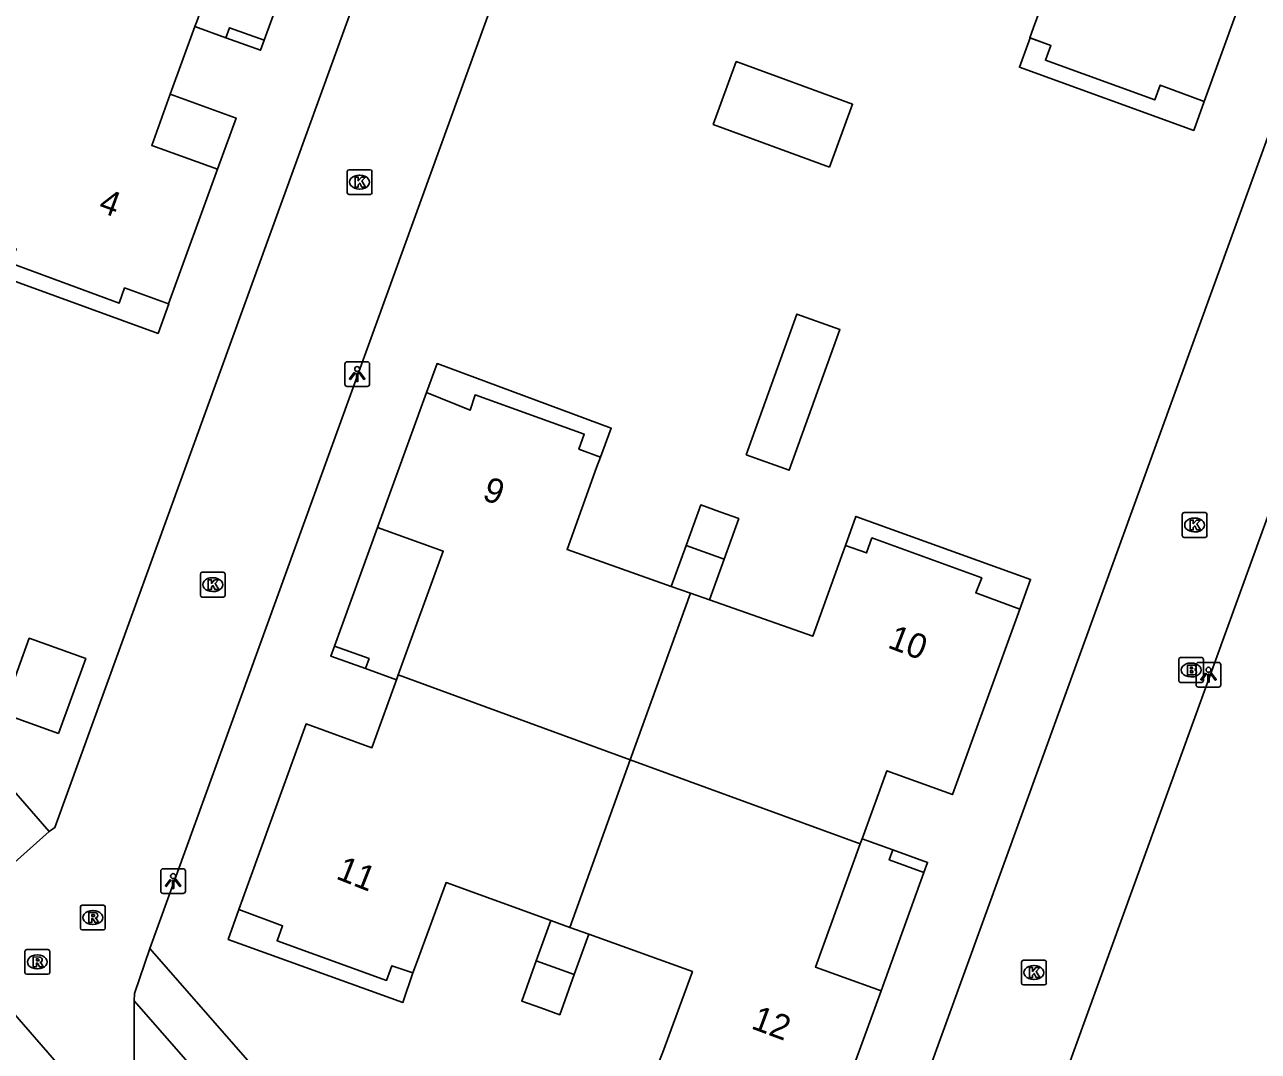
# Model space of a CAD drawing. Extents: x 155888 to 156864, y 383882 to 384671.
# Drawn here: x 156670.41 to 156720.18, y 384108.15 to 384149.59 of the extents above; entities that cross this region are included whole.
import ezdxf

# ---------------------------------------------------------------- set-up
doc = ezdxf.new("R2010")
doc.units = 0
for name, color, linetype in [('IMGEO_Brandkraan', 7, 'Continuous'), ('IMGEO_Kolk', 7, 'Continuous'), ('IMGEO_Lichtpunt', 7, 'Continuous'), ('IMGEO_Pand', 7, 'Continuous'), ('IMGEO_Pand_nummerreeks', 7, 'Continuous'), ('IMGEO_Pand_overbouw', 7, 'Continuous'), ('IMGEO_Rijbaan_lokaal_open', 7, 'Continuous'), ('IMGEO_Rioolput', 7, 'Continuous'), ('IMGEO_Voetpad_open', 7, 'Continuous')]:
    doc.layers.add(name, color=color, linetype=linetype)

msp = doc.modelspace()

# ---------------------------------------------------------------- linework, layer by layer
at = {"layer": 'IMGEO_Brandkraan'}
for p, q in [((156716.97, 384123.117), (156716.97, 384123.969)), ((156717.045, 384124.043), (156717.897, 384124.043)), ((156717.458, 384123.823), (156717.483, 384123.823)), ((156717.971, 384123.969), (156717.971, 384123.117)), ((156717.481, 384123.263), (156717.456, 384123.263)), ((156717.897, 384123.043), (156717.045, 384123.043))]:
    msp.add_line(p, q, dxfattribs=at)
for points in [[(156716.97, 384123.117), (156716.97, 384123.969)], [(156717.045, 384124.043), (156717.897, 384124.043)], [(156717.318, 384123.743), (156717.318, 384123.343), (156717.531, 384123.343)], [(156717.549, 384123.743), (156717.318, 384123.743)], [(156717.497, 384123.662), (156717.443, 384123.662), (156717.443, 384123.586)], [(156717.971, 384123.969), (156717.971, 384123.117)], [(156717.443, 384123.586), (156717.496, 384123.586)], [(156717.505, 384123.51), (156717.443, 384123.51), (156717.443, 384123.429)], [(156717.443, 384123.429), (156717.505, 384123.429)], [(156717.897, 384123.043), (156717.045, 384123.043)]]:
    msp.add_lwpolyline(points, dxfattribs=at)
for centre, radius, start, end in [((156717.047, 384123.967), 0.0765, 91.552, 178.448), ((156717.047, 384123.967), 0.0765, 91.552, 178.448), ((156717.498, 384123.624), 0.0379, 267.8285, 90.9355), ((156717.553, 384123.598), 0.145, 59.4692, 91.5367), ((156717.578, 384123.645), 0.0922, 285.5137, 58.1501), ((156717.895, 384123.967), 0.0765, 1.552, 88.448), ((156717.895, 384123.967), 0.0765, 1.552, 88.448), ((156717.506, 384123.469), 0.0404, 269.8759, 90.5077), ((156717.537, 384123.594), 0.251, 268.6676, 293.5347), ((156717.583, 384123.453), 0.105, 301.3115, 78.989), ((156717.047, 384123.119), 0.0765, 181.552, 268.448), ((156717.047, 384123.119), 0.0765, 181.552, 268.448), ((156717.895, 384123.119), 0.0765, 271.552, 358.448), ((156717.895, 384123.119), 0.0765, 271.552, 358.448)]:
    msp.add_arc(centre, radius, start, end, dxfattribs=at)
for centre, major_axis, ratio, start_param, end_param in [((156717.457, 384123.543), (-0.387, 0.002), 0.722429, 4.712389, 7.853982), ((156717.482, 384123.543), (-0.39, 0.002), 0.717154, 1.570796, 4.712389)]:
    msp.add_ellipse(centre, major_axis=major_axis, ratio=ratio, start_param=start_param, end_param=end_param, dxfattribs=at)
at = {"layer": 'IMGEO_Kolk'}
for p, q in [((156683.419, 384142.812), (156683.419, 384143.664)), ((156683.494, 384143.738), (156684.346, 384143.738)), ((156684.42, 384143.664), (156684.42, 384142.812)), ((156683.907, 384143.518), (156683.932, 384143.518)), ((156684.346, 384142.738), (156683.494, 384142.738)), ((156683.93, 384142.958), (156683.905, 384142.958)), ((156717.11, 384128.971), (156717.11, 384129.823)), ((156717.185, 384129.897), (156718.037, 384129.897)), ((156717.598, 384129.677), (156717.623, 384129.677)), ((156718.111, 384129.823), (156718.111, 384128.971)), ((156717.621, 384129.117), (156717.596, 384129.117)), ((156718.037, 384128.897), (156717.185, 384128.897)), ((156677.494, 384126.562), (156677.494, 384127.414)), ((156677.569, 384127.488), (156678.421, 384127.488)), ((156677.982, 384127.268), (156678.007, 384127.268)), ((156678.495, 384127.414), (156678.495, 384126.562)), ((156678.005, 384126.708), (156677.98, 384126.708)), ((156678.421, 384126.488), (156677.569, 384126.488)), ((156710.627, 384110.902), (156710.627, 384111.754)), ((156710.702, 384111.828), (156711.554, 384111.828)), ((156711.628, 384111.754), (156711.628, 384110.902)), ((156711.115, 384111.608), (156711.14, 384111.608)), ((156711.554, 384110.828), (156710.702, 384110.828)), ((156711.138, 384111.048), (156711.113, 384111.048))]:
    msp.add_line(p, q, dxfattribs=at)
for points in [[(156683.419, 384142.812), (156683.419, 384143.664)], [(156683.494, 384143.738), (156684.346, 384143.738)], [(156684.42, 384143.664), (156684.42, 384142.812)], [(156683.74, 384143.438), (156683.863, 384143.438), (156683.863, 384143.287), (156683.993, 384143.438), (156684.157, 384143.438), (156684.011, 384143.287), (156684.164, 384143.038), (156684.012, 384143.038), (156683.927, 384143.202), (156683.863, 384143.135), (156683.863, 384143.038), (156683.74, 384143.038), (156683.74, 384143.438)], [(156684.346, 384142.738), (156683.494, 384142.738)], [(156717.11, 384128.971), (156717.11, 384129.823)], [(156717.185, 384129.897), (156718.037, 384129.897)], [(156718.111, 384129.823), (156718.111, 384128.971)], [(156717.431, 384129.597), (156717.554, 384129.597), (156717.554, 384129.446), (156717.684, 384129.597), (156717.848, 384129.597), (156717.702, 384129.446), (156717.855, 384129.197), (156717.703, 384129.197), (156717.618, 384129.361), (156717.554, 384129.294), (156717.554, 384129.197), (156717.431, 384129.197), (156717.431, 384129.597)], [(156718.037, 384128.897), (156717.185, 384128.897)], [(156677.494, 384126.562), (156677.494, 384127.414)], [(156677.569, 384127.488), (156678.421, 384127.488)], [(156677.815, 384127.188), (156677.938, 384127.188), (156677.938, 384127.037), (156678.068, 384127.188), (156678.232, 384127.188), (156678.086, 384127.037), (156678.239, 384126.788), (156678.087, 384126.788), (156678.002, 384126.952), (156677.938, 384126.885), (156677.938, 384126.788), (156677.815, 384126.788), (156677.815, 384127.188)], [(156678.495, 384127.414), (156678.495, 384126.562)], [(156678.421, 384126.488), (156677.569, 384126.488)], [(156710.627, 384110.902), (156710.627, 384111.754)], [(156710.702, 384111.828), (156711.554, 384111.828)], [(156711.628, 384111.754), (156711.628, 384110.902)], [(156710.948, 384111.528), (156711.071, 384111.528), (156711.071, 384111.377), (156711.201, 384111.528), (156711.365, 384111.528), (156711.219, 384111.377), (156711.372, 384111.128), (156711.22, 384111.128), (156711.135, 384111.292), (156711.071, 384111.225), (156711.071, 384111.128), (156710.948, 384111.128), (156710.948, 384111.528)], [(156711.554, 384110.828), (156710.702, 384110.828)]]:
    msp.add_lwpolyline(points, dxfattribs=at)
for centre, start, end in [((156683.496, 384143.662), 91.552, 178.448), ((156683.496, 384143.662), 91.552, 178.448), ((156684.344, 384143.662), 1.552, 88.448), ((156684.344, 384143.662), 1.552, 88.448), ((156683.496, 384142.814), 181.552, 268.448), ((156683.496, 384142.814), 181.552, 268.448), ((156684.344, 384142.814), 271.552, 358.448), ((156684.344, 384142.814), 271.552, 358.448), ((156717.187, 384129.821), 91.552, 178.448), ((156717.187, 384129.821), 91.552, 178.448), ((156718.035, 384129.821), 1.552, 88.448), ((156718.035, 384129.821), 1.552, 88.448), ((156717.187, 384128.973), 181.552, 268.448), ((156717.187, 384128.973), 181.552, 268.448), ((156718.035, 384128.973), 271.552, 358.448), ((156718.035, 384128.973), 271.552, 358.448), ((156677.571, 384127.412), 91.552, 178.448), ((156677.571, 384127.412), 91.552, 178.448), ((156678.419, 384127.412), 1.552, 88.448), ((156678.419, 384127.412), 1.552, 88.448), ((156677.571, 384126.564), 181.552, 268.448), ((156677.571, 384126.564), 181.552, 268.448), ((156678.419, 384126.564), 271.552, 358.448), ((156678.419, 384126.564), 271.552, 358.448), ((156710.704, 384111.752), 91.552, 178.448), ((156710.704, 384111.752), 91.552, 178.448), ((156711.552, 384111.752), 1.552, 88.448), ((156711.552, 384111.752), 1.552, 88.448), ((156710.704, 384110.904), 181.552, 268.448), ((156710.704, 384110.904), 181.552, 268.448), ((156711.552, 384110.904), 271.552, 358.448), ((156711.552, 384110.904), 271.552, 358.448)]:
    msp.add_arc(centre, 0.0765, start, end, dxfattribs=at)
for centre, major_axis, ratio, start_param, end_param in [((156683.906, 384143.238), (-0.387, 0.002), 0.722429, 4.712389, 7.853982), ((156683.931, 384143.238), (-0.39, 0.002), 0.717154, 1.570796, 4.712389), ((156717.597, 384129.397), (-0.387, 0.002), 0.722429, 4.712389, 7.853982), ((156717.622, 384129.397), (-0.39, 0.002), 0.717154, 1.570796, 4.712389), ((156677.981, 384126.988), (-0.387, 0.002), 0.722429, 4.712389, 7.853982), ((156678.006, 384126.988), (-0.39, 0.002), 0.717154, 1.570796, 4.712389), ((156711.114, 384111.328), (-0.387, 0.002), 0.722429, 4.712389, 7.853982), ((156711.139, 384111.328), (-0.39, 0.002), 0.717154, 1.570796, 4.712389)]:
    msp.add_ellipse(centre, major_axis=major_axis, ratio=ratio, start_param=start_param, end_param=end_param, dxfattribs=at)
at = {"layer": 'IMGEO_Lichtpunt'}
for p, q in [((156683.325, 384135.894), (156683.325, 384135.087)), ((156683.325, 384135.894), (156683.325, 384135.087)), ((156684.227, 384135.989), (156683.419, 384135.989)), ((156684.227, 384135.989), (156683.419, 384135.989)), ((156684.321, 384135.087), (156684.321, 384135.894)), ((156684.321, 384135.087), (156684.321, 384135.894)), ((156683.419, 384134.993), (156684.227, 384134.993)), ((156683.419, 384134.993), (156684.227, 384134.993)), ((156717.673, 384123.753), (156717.673, 384122.946)), ((156717.673, 384123.753), (156717.673, 384122.946)), ((156718.575, 384123.848), (156717.767, 384123.848)), ((156718.575, 384123.848), (156717.767, 384123.848)), ((156718.669, 384122.946), (156718.669, 384123.753)), ((156718.669, 384122.946), (156718.669, 384123.753)), ((156717.767, 384122.852), (156718.575, 384122.852)), ((156717.767, 384122.852), (156718.575, 384122.852)), ((156675.896, 384115.424), (156675.896, 384114.617)), ((156675.896, 384115.424), (156675.896, 384114.617)), ((156676.798, 384115.519), (156675.99, 384115.519)), ((156676.798, 384115.519), (156675.99, 384115.519)), ((156676.892, 384114.617), (156676.892, 384115.424)), ((156676.892, 384114.617), (156676.892, 384115.424)), ((156675.99, 384114.523), (156676.798, 384114.523)), ((156675.99, 384114.523), (156676.798, 384114.523))]:
    msp.add_line(p, q, dxfattribs=at)
for points in [[(156683.699, 384135.558), (156683.738, 384135.53), (156683.55, 384135.268), (156683.512, 384135.295), (156683.699, 384135.558)], [(156683.801, 384135.51), (156683.848, 384135.51), (156683.848, 384135.188), (156683.801, 384135.188), (156683.801, 384135.51)], [(156683.911, 384135.53), (156683.949, 384135.557), (156684.136, 384135.295), (156684.097, 384135.267), (156683.911, 384135.53)], [(156718.047, 384123.417), (156718.086, 384123.389), (156717.898, 384123.127), (156717.86, 384123.154), (156718.047, 384123.417)], [(156718.149, 384123.369), (156718.196, 384123.369), (156718.196, 384123.047), (156718.149, 384123.047), (156718.149, 384123.369)], [(156718.259, 384123.389), (156718.297, 384123.416), (156718.484, 384123.154), (156718.445, 384123.126), (156718.259, 384123.389)], [(156676.27, 384115.088), (156676.309, 384115.06), (156676.121, 384114.798), (156676.083, 384114.825), (156676.27, 384115.088)], [(156676.372, 384115.04), (156676.419, 384115.04), (156676.419, 384114.718), (156676.372, 384114.718), (156676.372, 384115.04)], [(156676.482, 384115.06), (156676.52, 384115.087), (156676.707, 384114.825), (156676.668, 384114.797), (156676.482, 384115.06)]]:
    msp.add_lwpolyline(points, dxfattribs=at)
for centre in [(156683.824, 384135.692), (156718.172, 384123.551), (156676.395, 384115.222)]:
    msp.add_circle(centre, 0.0994, dxfattribs=at)
for centre, start, end in [((156683.419, 384135.894), 90, 180), ((156683.419, 384135.894), 90, 180), ((156684.227, 384135.894), 0, 90), ((156684.227, 384135.894), 0, 90), ((156683.419, 384135.087), 180, 270), ((156683.419, 384135.087), 180, 270), ((156684.227, 384135.087), 270, 0), ((156684.227, 384135.087), 270, 360), ((156717.767, 384123.753), 90, 180), ((156717.767, 384123.753), 90, 180), ((156718.575, 384123.753), 0, 90), ((156718.575, 384123.753), 0, 90), ((156717.767, 384122.946), 180, 270), ((156717.767, 384122.946), 180, 270), ((156718.575, 384122.946), 270, 0), ((156718.575, 384122.946), 270, 360), ((156675.99, 384115.424), 90, 180), ((156675.99, 384115.424), 90, 180), ((156676.798, 384115.424), 0, 90), ((156676.798, 384115.424), 0, 90), ((156675.99, 384114.617), 180, 270), ((156675.99, 384114.617), 180, 270), ((156676.798, 384114.617), 270, 0), ((156676.798, 384114.617), 270, 360)]:
    msp.add_arc(centre, 0.0946, start, end, dxfattribs=at)
at = {"layer": 'IMGEO_Pand'}
for points in [[(156708.127, 384154.236), (156712.303, 384152.726), (156711.106, 384149.48), (156710.956, 384149.066), (156711.812, 384148.756), (156711.594, 384148.155), (156716.006, 384146.557), (156716.216, 384147.151), (156718, 384146.496), (156719.969, 384151.961), (156717.321, 384152.931), (156719.14, 384157.899)], [(156665.166, 384142.801), (156669.32, 384141.3), (156669.171, 384140.885), (156670.058, 384140.55), (156669.843, 384139.968), (156674.219, 384138.355), (156674.438, 384138.969), (156676.213, 384138.331), (156678.183, 384143.76), (156675.532, 384144.722), (156676.281, 384146.785), (156677.274, 384149.521), (156677.346, 384149.719)], [(156678.67, 384149.47), (156678.524, 384149.067), (156679.925, 384148.559), (156680.071, 384148.963), (156678.67, 384149.47)], [(156702.88, 384143.847), (156703.81, 384146.38), (156699.117, 384148.103), (156698.188, 384145.57), (156702.88, 384143.847)], [(156699.515, 384132.234), (156701.256, 384131.608), (156703.299, 384137.286), (156701.559, 384137.913), (156699.515, 384132.234)], [(156696.497, 384126.918), (156692.292, 384128.403), (156693.485, 384131.721), (156693.644, 384132.131), (156692.769, 384132.455), (156692.987, 384133.057), (156688.579, 384134.65), (156688.375, 384134.03), (156686.623, 384134.746), (156684.644, 384129.299), (156687.294, 384128.334), (156685.478, 384123.342)], [(156697.09, 384128.563), (156697.682, 384130.209), (156698.449, 384129.933), (156699.216, 384129.657), (156698.625, 384128.016)], [(156704.121, 384116.531), (156704.192, 384116.729), (156705.19, 384119.478), (156707.841, 384118.515), (156710.556, 384125.995), (156708.782, 384126.653), (156709.021, 384127.261), (156704.594, 384128.874), (156704.375, 384128.272), (156703.521, 384128.573), (156703.372, 384128.16), (156702.202, 384124.903), (156698.034, 384126.375)], [(156696.497, 384126.918), (156697.09, 384128.563)], [(156697.09, 384128.563), (156698.625, 384128.016)], [(156698.625, 384128.016), (156698.034, 384126.375)], [(156694.842, 384119.921), (156697.265, 384126.647)], [(156697.265, 384126.647), (156696.497, 384126.918)], [(156698.034, 384126.375), (156697.265, 384126.647)], [(156671.774, 384120.973), (156672.87, 384124.002), (156670.591, 384124.827), (156669.495, 384121.798), (156671.774, 384120.973)], [(156682.901, 384124.508), (156682.754, 384124.104), (156684.155, 384123.597), (156684.301, 384124.001), (156682.901, 384124.508)], [(156685.478, 384123.342), (156685.404, 384123.139), (156684.415, 384120.407), (156681.764, 384121.366), (156679.05, 384113.869), (156680.812, 384113.21), (156680.588, 384112.614), (156685.003, 384111.013), (156685.218, 384111.605), (156686.069, 384111.314), (156686.216, 384111.712), (156687.411, 384114.96), (156691.638, 384113.431)], [(156685.478, 384123.342), (156694.842, 384119.921)], [(156694.842, 384119.921), (156692.404, 384113.154)], [(156704.121, 384116.531), (156694.842, 384119.921)], [(156693.171, 384112.877), (156697.346, 384111.367), (156696.149, 384108.121), (156695.999, 384107.707), (156696.834, 384107.399), (156696.623, 384106.803), (156700.974, 384105.219), (156701.186, 384105.801), (156702.97, 384105.146), (156704.966, 384110.594), (156702.314, 384111.552), (156704.121, 384116.531)], [(156705.437, 384116.28), (156705.291, 384115.876), (156706.692, 384115.369), (156706.838, 384115.773), (156705.437, 384116.28)], [(156691.05, 384111.804), (156691.638, 384113.431)], [(156691.638, 384113.431), (156692.404, 384113.154)], [(156692.404, 384113.154), (156693.171, 384112.877)], [(156693.171, 384112.877), (156692.582, 384111.25)], [(156692.582, 384111.25), (156691.994, 384109.623), (156691.231, 384109.899), (156690.462, 384110.177), (156691.05, 384111.804)], [(156691.05, 384111.804), (156692.582, 384111.25)]]:
    msp.add_lwpolyline(points, dxfattribs=at)
at = {"layer": 'IMGEO_Pand_overbouw'}
for points in [[(156681.815, 384153.766), (156679.164, 384154.728), (156677.346, 384149.719), (156677.274, 384149.521), (156678.524, 384149.067), (156678.67, 384149.47), (156680.071, 384148.963)], [(156718.001, 384146.496), (156718, 384146.496), (156716.216, 384147.151), (156716.006, 384146.557), (156711.594, 384148.155), (156711.812, 384148.756), (156710.972, 384149.06), (156710.541, 384147.872), (156717.575, 384145.323)], [(156678.183, 384143.76), (156678.188, 384143.758), (156678.935, 384145.821), (156676.281, 384146.785), (156675.532, 384144.722)], [(156676.22, 384138.328), (156676.213, 384138.331), (156674.438, 384138.969), (156674.219, 384138.355), (156669.843, 384139.968), (156670.058, 384140.55), (156669.171, 384140.885), (156668.731, 384139.698), (156675.786, 384137.13)], [(156693.644, 384132.131), (156694.076, 384133.302), (156687.048, 384135.91), (156686.623, 384134.746), (156688.375, 384134.03), (156688.579, 384134.65), (156692.987, 384133.057), (156692.769, 384132.455)], [(156710.556, 384125.995), (156710.996, 384127.199), (156703.946, 384129.741), (156703.521, 384128.573), (156704.375, 384128.272), (156704.594, 384128.874), (156709.021, 384127.261), (156708.782, 384126.653)], [(156684.155, 384123.597), (156685.404, 384123.139), (156685.478, 384123.342), (156687.294, 384128.334), (156684.644, 384129.299), (156682.901, 384124.508), (156684.301, 384124.001)], [(156704.966, 384110.594), (156704.968, 384110.593), (156706.692, 384115.369), (156705.291, 384115.876), (156705.437, 384116.279), (156704.192, 384116.729), (156704.121, 384116.531), (156702.314, 384111.552)], [(156679.05, 384113.869), (156678.622, 384112.669), (156685.665, 384110.12), (156686.069, 384111.314), (156685.218, 384111.605), (156685.003, 384111.013), (156680.588, 384112.614), (156680.812, 384113.21)]]:
    msp.add_lwpolyline(points, close=True, dxfattribs=at)
at = {"layer": 'IMGEO_Rijbaan_lokaal_open'}
for points in [[(156762.028, 384244.15), (156702.835, 384080.846)], [(156748.746, 384222.717), (156698.981, 384085.572), (156698.866, 384085.52)], [(156713.159, 384216.382), (156675.458, 384112.297)], [(156671.388, 384117.021), (156671.62, 384117.179), (156692.007, 384173.426)], [(156669.993, 384115.767), (156671.388, 384117.021)], [(156674.809, 384104.102), (156664.299, 384116.202)], [(156674.826, 384110.185), (156674.834, 384110.482), (156675.458, 384112.297)], [(156674.826, 384110.185), (156674.809, 384104.102)]]:
    msp.add_lwpolyline(points, dxfattribs=at)
at = {"layer": 'IMGEO_Rioolput'}
for p, q in [((156672.656, 384113.124), (156672.656, 384113.976)), ((156672.731, 384114.05), (156673.583, 384114.05)), ((156673.144, 384113.83), (156673.169, 384113.83)), ((156673.657, 384113.976), (156673.657, 384113.124)), ((156673.167, 384113.27), (156673.142, 384113.27)), ((156673.583, 384113.05), (156672.731, 384113.05)), ((156670.416, 384111.332), (156670.416, 384112.184)), ((156670.491, 384112.258), (156671.343, 384112.258)), ((156671.417, 384112.184), (156671.417, 384111.332)), ((156670.904, 384112.038), (156670.929, 384112.038)), ((156671.343, 384111.258), (156670.491, 384111.258)), ((156670.927, 384111.478), (156670.902, 384111.478))]:
    msp.add_line(p, q, dxfattribs=at)
for points in [[(156672.656, 384113.124), (156672.656, 384113.976)], [(156672.731, 384114.05), (156673.583, 384114.05)], [(156673.245, 384113.748), (156672.993, 384113.75), (156672.993, 384113.35)], [(156673.657, 384113.976), (156673.657, 384113.124)], [(156672.993, 384113.35), (156673.117, 384113.35), (156673.117, 384113.512), (156673.128, 384113.512)], [(156673.171, 384113.669), (156673.117, 384113.669), (156673.117, 384113.588)], [(156673.117, 384113.588), (156673.169, 384113.588)], [(156673.175, 384113.483), (156673.246, 384113.35), (156673.386, 384113.35), (156673.321, 384113.476)], [(156673.583, 384113.05), (156672.731, 384113.05)], [(156670.416, 384111.332), (156670.416, 384112.184)], [(156670.491, 384112.258), (156671.343, 384112.258)], [(156671.417, 384112.184), (156671.417, 384111.332)], [(156671.005, 384111.956), (156670.753, 384111.958), (156670.753, 384111.558)], [(156670.753, 384111.558), (156670.877, 384111.558), (156670.877, 384111.72), (156670.888, 384111.72)], [(156670.931, 384111.877), (156670.877, 384111.877), (156670.877, 384111.796)], [(156670.877, 384111.796), (156670.929, 384111.796)], [(156670.935, 384111.691), (156671.006, 384111.558), (156671.146, 384111.558), (156671.081, 384111.684)], [(156671.343, 384111.258), (156670.491, 384111.258)]]:
    msp.add_lwpolyline(points, dxfattribs=at)
for centre, radius, start, end in [((156672.733, 384113.974), 0.0765, 91.552, 178.448), ((156672.733, 384113.974), 0.0765, 91.552, 178.448), ((156673.244, 384113.638), 0.109, 350.3612, 89.416), ((156673.581, 384113.974), 0.0765, 1.552, 88.448), ((156673.581, 384113.974), 0.0765, 1.552, 88.448), ((156673.127, 384113.459), 0.0533, 26.0293, 88.6989), ((156673.153, 384113.777), 0.19, 274.7715, 282.9687), ((156673.177, 384113.573), 0.0964, 77.0061, 93.1865), ((156673.191, 384113.63), 0.0378, 276.6634, 79.6772), ((156673.242, 384113.638), 0.112, 277.5842, 350.9817), ((156673.226, 384113.423), 0.108, 29.5134, 73.7905), ((156672.733, 384113.126), 0.0765, 181.552, 268.448), ((156672.733, 384113.126), 0.0765, 181.552, 268.448), ((156673.581, 384113.126), 0.0765, 271.552, 358.448), ((156673.581, 384113.126), 0.0765, 271.552, 358.448), ((156670.493, 384112.182), 0.0765, 91.552, 178.448), ((156670.493, 384112.182), 0.0765, 91.552, 178.448), ((156671.341, 384112.182), 0.0765, 1.552, 88.448), ((156671.341, 384112.182), 0.0765, 1.552, 88.448), ((156670.887, 384111.667), 0.0533, 26.0293, 88.6989), ((156670.913, 384111.985), 0.19, 274.7715, 282.9687), ((156670.937, 384111.781), 0.0964, 77.0061, 93.1865), ((156670.951, 384111.838), 0.0378, 276.6634, 79.6772), ((156671.004, 384111.846), 0.109, 350.3612, 89.416), ((156671.002, 384111.846), 0.112, 277.5842, 350.9817), ((156670.986, 384111.631), 0.108, 29.5134, 73.7905), ((156670.493, 384111.334), 0.0765, 181.552, 268.448), ((156670.493, 384111.334), 0.0765, 181.552, 268.448), ((156671.341, 384111.334), 0.0765, 271.552, 358.448), ((156671.341, 384111.334), 0.0765, 271.552, 358.448)]:
    msp.add_arc(centre, radius, start, end, dxfattribs=at)
for centre, major_axis, ratio, start_param, end_param in [((156673.143, 384113.55), (-0.387, 0.002), 0.722429, 4.712389, 7.853982), ((156673.168, 384113.55), (-0.39, 0.002), 0.717154, 1.570796, 4.712389), ((156670.903, 384111.758), (-0.387, 0.002), 0.722429, 4.712389, 7.853982), ((156670.928, 384111.758), (-0.39, 0.002), 0.717154, 1.570796, 4.712389)]:
    msp.add_ellipse(centre, major_axis=major_axis, ratio=ratio, start_param=start_param, end_param=end_param, dxfattribs=at)
at = {"layer": 'IMGEO_Voetpad_open'}
for points in [[(156671.388, 384117.021), (156640.231, 384152.904)], [(156675.458, 384112.297), (156698.866, 384085.52)], [(156696.881, 384084.965), (156674.826, 384110.185)]]:
    msp.add_lwpolyline(points, dxfattribs=at)

# ---------------------------------------------------------------- texts
at = {"layer": 'IMGEO_Pand_nummerreeks'}
for s, rotation, p in [('4', 339.6886, (156673.338, 384142.068)), ('9', 339.8433, (156688.827, 384130.437)), ('10', 339.0355, (156705.183, 384124.461)), ('11', 338.3938, (156682.926, 384115.132)), ('12', 339.5225, (156699.676, 384109.086))]:
    msp.add_text(s, height=1, rotation=rotation, dxfattribs=at).set_placement(p)

doc.saveas('drawing.dxf')
